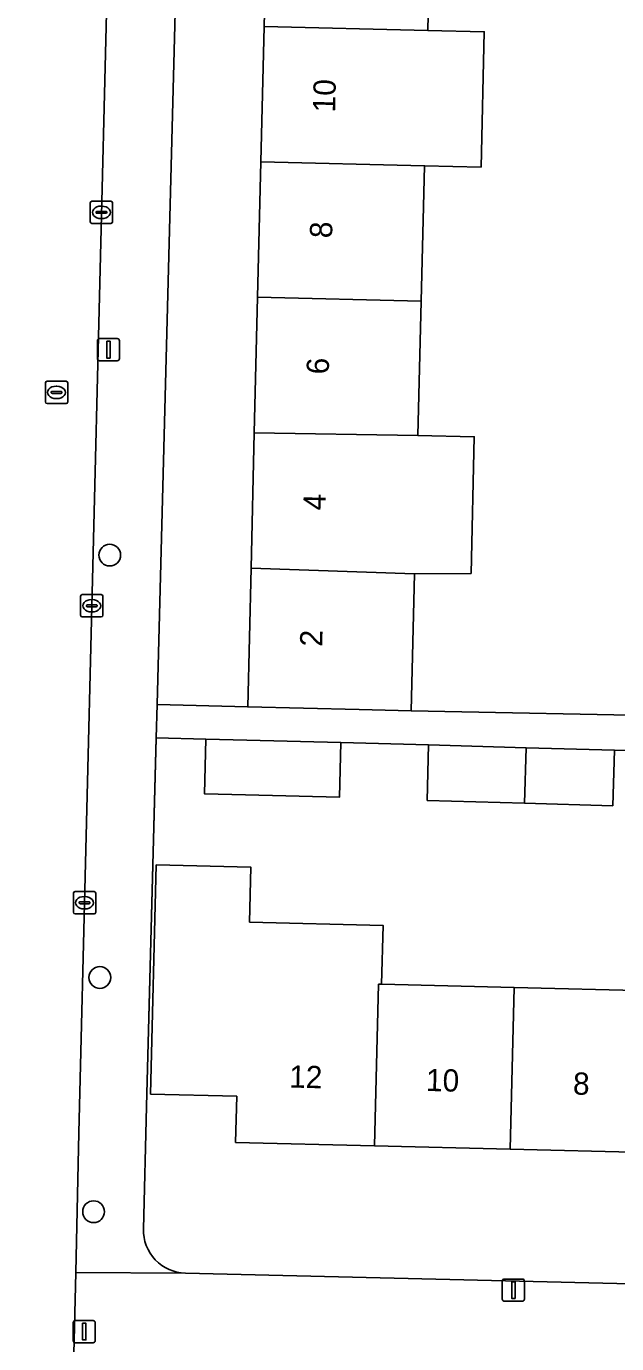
# Model space of a CAD drawing. Extents: x 162026 to 163502, y 387295 to 388169.
# Drawn here: x 162832.9 to 162859.4, y 387939.6 to 387998.8 of the extents above; entities that cross this region are included whole.
import ezdxf

# ---------------------------------------------------------------- set-up
doc = ezdxf.new("R2010")
doc.units = 0
for name, color, linetype in [('IMGEO_Boom', 7, 'Continuous'), ('IMGEO_Erf', 7, 'Continuous'), ('IMGEO_Kolk', 7, 'Continuous'), ('IMGEO_Lichtmast', 7, 'Continuous'), ('IMGEO_Muur', 7, 'Continuous'), ('IMGEO_Pand', 7, 'Continuous'), ('IMGEO_Pand_nummerreeks', 7, 'Continuous'), ('IMGEO_Rijbaan_lokaal_open', 7, 'Continuous'), ('IMGEO_Rioolput', 7, 'Continuous'), ('IMGEO_Voetpad_open', 7, 'Continuous')]:
    doc.layers.add(name, color=color, linetype=linetype)

msp = doc.modelspace()

# ---------------------------------------------------------------- linework, layer by layer
at = {"layer": 'IMGEO_Boom'}
for centre in [(162836.628, 387975.03), (162836.185, 387956.059), (162835.905, 387945.539)]:
    msp.add_circle(centre, 0.489, dxfattribs=at)
at = {"layer": 'IMGEO_Erf'}
for points in [[(162843.711, 388004.858), (162843.858, 388010.94), (162844.005, 388017.022), (162844.152, 388023.105), (162844.303, 388029.333), (162840.413, 388029.401), (162839.58, 388000), (162838.755, 387968.32), (162842.823, 387968.214), (162842.974, 387974.447), (162843.121, 387980.529), (162843.269, 387986.612), (162843.416, 387992.694), (162843.563, 387998.776), (162843.593, 388000)], [(162866.971, 387955.303), (162873.061, 387955.152), (162879.302, 387954.998), (162879.122, 387947.743), (162872.881, 387947.897), (162866.791, 387948.048), (162860.7, 387948.199), (162854.61, 387948.349), (162848.52, 387948.5), (162842.282, 387948.654), (162842.333, 387950.722), (162838.46, 387950.818), (162838.714, 387961.118), (162842.971, 387961.013), (162842.91, 387958.545), (162848.9, 387958.397), (162848.835, 387955.753), (162854.79, 387955.605), (162860.88, 387955.454)]]:
    msp.add_lwpolyline(points, close=True, dxfattribs=at)
for points in [[(162850.946, 388000), (162850.912, 387998.599), (162853.447, 387998.538), (162853.301, 387992.456), (162850.765, 387992.517), (162850.617, 387986.435), (162850.471, 387980.404), (162853.001, 387980.344), (162852.852, 387974.209), (162850.32, 387974.186), (162850.171, 387968.036), (162862.309, 387967.795)], [(162888.694, 387965.539), (162879.715, 387965.79), (162879.655, 387963.331), (162875.447, 387963.434), (162875.505, 387965.8), (162871.624, 387965.909), (162871.555, 387963.45), (162867.344, 387963.568), (162863.132, 387963.686), (162863.201, 387966.145), (162859.291, 387966.266), (162859.219, 387963.772), (162855.258, 387963.886), (162850.886, 387964.012), (162850.947, 387966.507), (162847.006, 387966.613), (162846.947, 387964.164), (162842.728, 387964.266), (162840.883, 387964.311), (162840.942, 387966.76), (162838.716, 387966.821), (162838.286, 387950.259), (162838.142, 387944.759)], [(162840.026, 387942.778), (162886.251, 387941.669), (162886.41, 387941.672), (162886.569, 387941.69), (162886.725, 387941.721), (162886.878, 387941.767), (162887.026, 387941.826), (162887.168, 387941.898), (162887.304, 387941.982), (162887.431, 387942.078), (162887.549, 387942.185), (162887.657, 387942.302), (162887.754, 387942.429), (162887.84, 387942.563), (162887.913, 387942.705), (162887.973, 387942.852), (162888.02, 387943.005), (162888.053, 387943.161), (162888.072, 387943.319), (162888.076, 387943.401), (162888.694, 387965.539)]]:
    msp.add_lwpolyline(points, dxfattribs=at)
msp.add_arc((162840.073, 387944.709), 1.931, 178.50962, 268.61508, dxfattribs=at)
at = {"layer": 'IMGEO_Kolk'}
for p, q in [((162835.755, 387990), (162835.755, 387990.852)), ((162835.83, 387990.926), (162836.682, 387990.926)), ((162836.243, 387990.706), (162836.268, 387990.706)), ((162836.756, 387990.852), (162836.756, 387990)), ((162836.682, 387989.926), (162835.83, 387989.926)), ((162836.014, 387990.42), (162836.014, 387990.432)), ((162836.452, 387990.383), (162836.054, 387990.383)), ((162836.057, 387990.469), (162836.455, 387990.469)), ((162836.266, 387990.146), (162836.241, 387990.146)), ((162836.498, 387990.432), (162836.498, 387990.42)), ((162835.322, 387972.329), (162835.322, 387973.181)), ((162835.397, 387973.255), (162836.249, 387973.255)), ((162835.581, 387972.749), (162835.581, 387972.761)), ((162835.624, 387972.798), (162836.022, 387972.798)), ((162835.81, 387973.035), (162835.835, 387973.035)), ((162836.065, 387972.761), (162836.065, 387972.749)), ((162836.323, 387973.181), (162836.323, 387972.329)), ((162836.249, 387972.255), (162835.397, 387972.255)), ((162836.019, 387972.712), (162835.621, 387972.712)), ((162835.833, 387972.475), (162835.808, 387972.475)), ((162834.996, 387958.99), (162834.996, 387959.842)), ((162835.071, 387959.916), (162835.923, 387959.916)), ((162835.997, 387959.842), (162835.997, 387958.99)), ((162835.255, 387959.41), (162835.255, 387959.422)), ((162835.693, 387959.373), (162835.295, 387959.373)), ((162835.298, 387959.459), (162835.696, 387959.459)), ((162835.507, 387959.136), (162835.482, 387959.136)), ((162835.484, 387959.696), (162835.509, 387959.696)), ((162835.739, 387959.422), (162835.739, 387959.41)), ((162835.923, 387958.916), (162835.071, 387958.916))]:
    msp.add_line(p, q, dxfattribs=at)
for points in [[(162835.755, 387990), (162835.755, 387990.852)], [(162835.83, 387990.926), (162836.682, 387990.926)], [(162836.756, 387990.852), (162836.756, 387990)], [(162836.682, 387989.926), (162835.83, 387989.926)], [(162835.322, 387972.329), (162835.322, 387973.181)], [(162835.397, 387973.255), (162836.249, 387973.255)], [(162836.323, 387973.181), (162836.323, 387972.329)], [(162836.249, 387972.255), (162835.397, 387972.255)], [(162834.996, 387958.99), (162834.996, 387959.842)], [(162835.071, 387959.916), (162835.923, 387959.916)], [(162835.997, 387959.842), (162835.997, 387958.99)], [(162835.923, 387958.916), (162835.071, 387958.916)]]:
    msp.add_lwpolyline(points, dxfattribs=at)
for centre, radius, start, end in [((162835.832, 387990.85), 0.0765, 91.55205, 178.44795), ((162835.832, 387990.85), 0.0765, 91.55205, 178.44795), ((162836.68, 387990.85), 0.0765, 1.55205, 88.44795), ((162836.68, 387990.85), 0.0765, 1.55205, 88.44795), ((162835.832, 387990.002), 0.0765, 181.55205, 268.44795), ((162835.832, 387990.002), 0.0765, 181.55205, 268.44795), ((162836.054, 387990.429), 0.0403, 85.87752, 175.75265), ((162836.051, 387990.419), 0.0366, 178.93798, 274.71019), ((162836.455, 387990.426), 0.043, 264.86636, 352.45326), ((162836.459, 387990.431), 0.0386, 1.73085, 96.63898), ((162836.68, 387990.002), 0.0765, 271.55205, 358.44795), ((162836.68, 387990.002), 0.0765, 271.55205, 358.44795), ((162835.399, 387973.179), 0.0765, 91.55205, 178.44795), ((162835.399, 387973.179), 0.0765, 91.55205, 178.44795), ((162835.621, 387972.758), 0.0403, 85.87752, 175.75265), ((162835.618, 387972.748), 0.0366, 178.93798, 274.71019), ((162836.022, 387972.755), 0.043, 264.86636, 352.45326), ((162836.026, 387972.76), 0.0386, 1.73085, 96.63898), ((162836.247, 387973.179), 0.0765, 1.55205, 88.44795), ((162836.247, 387973.179), 0.0765, 1.55205, 88.44795), ((162835.399, 387972.331), 0.0765, 181.55205, 268.44795), ((162835.399, 387972.331), 0.0765, 181.55205, 268.44795), ((162836.247, 387972.331), 0.0765, 271.55205, 358.44795), ((162836.247, 387972.331), 0.0765, 271.55205, 358.44795), ((162835.073, 387959.84), 0.0765, 91.55205, 178.44795), ((162835.073, 387959.84), 0.0765, 91.55205, 178.44795), ((162835.921, 387959.84), 0.0765, 1.55205, 88.44795), ((162835.921, 387959.84), 0.0765, 1.55205, 88.44795), ((162835.295, 387959.419), 0.0403, 85.87752, 175.75265), ((162835.292, 387959.409), 0.0366, 178.93798, 274.71019), ((162835.696, 387959.416), 0.043, 264.86636, 352.45326), ((162835.7, 387959.421), 0.0386, 1.73085, 96.63898), ((162835.073, 387958.992), 0.0765, 181.55205, 268.44795), ((162835.073, 387958.992), 0.0765, 181.55205, 268.44795), ((162835.921, 387958.992), 0.0765, 271.55205, 358.44795), ((162835.921, 387958.992), 0.0765, 271.55205, 358.44795)]:
    msp.add_arc(centre, radius, start, end, dxfattribs=at)
for centre, major_axis, ratio, start_param, end_param in [((162836.242, 387990.426), (-0.387, 0.002), 0.722429, 4.712389, 7.853982), ((162836.267, 387990.426), (-0.39, 0.002), 0.717154, 1.570796, 4.712389), ((162835.809, 387972.755), (-0.387, 0.002), 0.722429, 4.712389, 7.853982), ((162835.834, 387972.755), (-0.39, 0.002), 0.717154, 1.570796, 4.712389), ((162835.483, 387959.416), (-0.387, 0.002), 0.722429, 4.712389, 7.853982), ((162835.508, 387959.416), (-0.39, 0.002), 0.717154, 1.570796, 4.712389)]:
    msp.add_ellipse(centre, major_axis=major_axis, ratio=ratio, start_param=start_param, end_param=end_param, dxfattribs=at)
at = {"layer": 'IMGEO_Lichtmast'}
for p, q in [((162836.074, 387983.858), (162836.074, 387984.658)), ((162836.074, 387984.658), (162836.074, 387983.858)), ((162836.174, 387984.758), (162836.964, 387984.758)), ((162836.964, 387984.758), (162836.174, 387984.758)), ((162837.064, 387984.658), (162837.064, 387983.858)), ((162837.064, 387983.858), (162837.064, 387984.658)), ((162836.964, 387983.758), (162836.174, 387983.758)), ((162836.174, 387983.758), (162836.964, 387983.758)), ((162854.258, 387941.616), (162854.258, 387942.416)), ((162854.258, 387942.416), (162854.258, 387941.616)), ((162854.358, 387942.516), (162855.148, 387942.516)), ((162855.148, 387942.516), (162854.358, 387942.516)), ((162855.248, 387942.416), (162855.248, 387941.616)), ((162855.248, 387941.616), (162855.248, 387942.416)), ((162855.148, 387941.516), (162854.358, 387941.516)), ((162854.358, 387941.516), (162855.148, 387941.516)), ((162834.987, 387939.752), (162834.987, 387940.552)), ((162834.987, 387940.552), (162834.987, 387939.752)), ((162835.087, 387940.652), (162835.877, 387940.652)), ((162835.877, 387940.652), (162835.087, 387940.652)), ((162835.977, 387940.552), (162835.977, 387939.752)), ((162835.977, 387939.752), (162835.977, 387940.552)), ((162835.877, 387939.652), (162835.087, 387939.652)), ((162835.087, 387939.652), (162835.877, 387939.652))]:
    msp.add_line(p, q, dxfattribs=at)
for points in [[(162836.494, 387984.633), (162836.644, 387984.633), (162836.644, 387983.883), (162836.494, 387983.883), (162836.494, 387984.633)], [(162854.678, 387942.391), (162854.828, 387942.391), (162854.828, 387941.641), (162854.678, 387941.641), (162854.678, 387942.391)], [(162835.407, 387940.527), (162835.557, 387940.527), (162835.557, 387939.777), (162835.407, 387939.777), (162835.407, 387940.527)]]:
    msp.add_lwpolyline(points, dxfattribs=at)
for centre, start, end in [((162836.174, 387984.658), 90, 180), ((162836.174, 387984.658), 90, 180), ((162836.964, 387984.658), 0, 90), ((162836.964, 387984.658), 360, 90), ((162836.174, 387983.858), 180, 270), ((162836.174, 387983.858), 180, 270), ((162836.964, 387983.858), 270, 0), ((162836.964, 387983.858), 270, 0), ((162854.358, 387942.416), 90, 180), ((162854.358, 387942.416), 90, 180), ((162855.148, 387942.416), 0, 90), ((162855.148, 387942.416), 360, 90), ((162854.358, 387941.616), 180, 270), ((162854.358, 387941.616), 180, 270), ((162855.148, 387941.616), 270, 0), ((162855.148, 387941.616), 270, 0), ((162835.087, 387940.552), 90, 180), ((162835.087, 387940.552), 90, 180), ((162835.877, 387940.552), 0, 90), ((162835.877, 387940.552), 360, 90), ((162835.087, 387939.752), 180, 270), ((162835.087, 387939.752), 180, 270), ((162835.877, 387939.752), 270, 0), ((162835.877, 387939.752), 270, 0)]:
    msp.add_arc(centre, 0.1, start, end, dxfattribs=at)
at = {"layer": 'IMGEO_Muur'}
msp.add_lwpolyline([(162838.716, 387966.815), (162838.286, 387950.259)], dxfattribs=at)
at = {"layer": 'IMGEO_Pand'}
for points in [[(162850.912, 387998.599), (162850.946, 388000), (162851.059, 388004.681), (162843.711, 388004.858), (162843.593, 388000), (162843.563, 387998.776)], [(162850.912, 387998.599), (162843.563, 387998.776), (162843.416, 387992.694), (162850.765, 387992.517), (162853.301, 387992.456), (162853.447, 387998.538)], [(162843.416, 387992.694), (162843.269, 387986.612), (162850.617, 387986.435), (162850.765, 387992.517)], [(162850.471, 387980.404), (162850.617, 387986.435), (162843.269, 387986.612), (162843.121, 387980.529)], [(162850.32, 387974.186), (162852.852, 387974.209), (162853.001, 387980.344), (162850.471, 387980.404), (162843.121, 387980.529), (162842.974, 387974.447)], [(162842.974, 387974.447), (162842.823, 387968.214), (162847.822, 387968.093), (162850.171, 387968.036), (162850.32, 387974.186)], [(162847.006, 387966.613), (162842.787, 387966.715), (162840.942, 387966.76), (162840.883, 387964.311), (162842.728, 387964.266), (162846.947, 387964.164)], [(162855.329, 387966.381), (162850.947, 387966.507), (162850.886, 387964.012), (162855.258, 387963.886)], [(162859.291, 387966.266), (162855.329, 387966.381), (162855.258, 387963.886), (162859.219, 387963.772)], [(162848.7, 387955.756), (162848.835, 387955.753), (162848.9, 387958.397), (162842.91, 387958.545), (162842.971, 387961.013), (162838.714, 387961.118), (162838.46, 387950.818), (162842.333, 387950.722), (162842.282, 387948.654), (162848.52, 387948.5)], [(162854.79, 387955.605), (162848.835, 387955.753), (162848.7, 387955.756), (162848.52, 387948.5), (162854.61, 387948.349)], [(162860.88, 387955.454), (162854.79, 387955.605), (162854.61, 387948.349), (162860.7, 387948.199)]]:
    msp.add_lwpolyline(points, close=True, dxfattribs=at)
at = {"layer": 'IMGEO_Rijbaan_lokaal_open'}
msp.add_lwpolyline([(162828.475, 387975.26), (162828.249, 387965.958), (162827.514, 387938.187), (162827.471, 387935.166), (162834.917, 387934.887), (162835.099, 387942.81), (162835.243, 387949.087), (162836.496, 388000)], dxfattribs=at)
at = {"layer": 'IMGEO_Rioolput'}
for p, q in [((162833.814, 387982.838), (162834.666, 387982.838)), ((162833.739, 387981.912), (162833.739, 387982.764)), ((162833.998, 387982.332), (162833.998, 387982.344)), ((162834.436, 387982.295), (162834.038, 387982.295)), ((162834.041, 387982.381), (162834.439, 387982.381)), ((162834.227, 387982.618), (162834.252, 387982.618)), ((162834.482, 387982.344), (162834.482, 387982.332)), ((162834.74, 387982.764), (162834.74, 387981.912)), ((162834.666, 387981.838), (162833.814, 387981.838)), ((162834.25, 387982.058), (162834.225, 387982.058))]:
    msp.add_line(p, q, dxfattribs=at)
for points in [[(162833.814, 387982.838), (162834.666, 387982.838)], [(162833.739, 387981.912), (162833.739, 387982.764)], [(162834.74, 387982.764), (162834.74, 387981.912)], [(162834.666, 387981.838), (162833.814, 387981.838)]]:
    msp.add_lwpolyline(points, dxfattribs=at)
for centre, radius, start, end in [((162833.816, 387982.762), 0.0765, 91.55205, 178.44795), ((162833.816, 387982.762), 0.0765, 91.55205, 178.44795), ((162834.664, 387982.762), 0.0765, 1.55205, 88.44795), ((162834.664, 387982.762), 0.0765, 1.55205, 88.44795), ((162834.038, 387982.341), 0.0403, 85.87752, 175.75265), ((162834.035, 387982.331), 0.0366, 178.93798, 274.71019), ((162834.439, 387982.338), 0.043, 264.86636, 352.45326), ((162834.443, 387982.343), 0.0386, 1.73085, 96.63898), ((162833.816, 387981.914), 0.0765, 181.55205, 268.44795), ((162833.816, 387981.914), 0.0765, 181.55205, 268.44795), ((162834.664, 387981.914), 0.0765, 271.55205, 358.44795), ((162834.664, 387981.914), 0.0765, 271.55205, 358.44795)]:
    msp.add_arc(centre, radius, start, end, dxfattribs=at)
for centre, major_axis, ratio, start_param, end_param in [((162834.226, 387982.338), (-0.387, 0.002), 0.722429, 4.712389, 7.853982), ((162834.251, 387982.338), (-0.39, 0.002), 0.717154, 1.570796, 4.712389)]:
    msp.add_ellipse(centre, major_axis=major_axis, ratio=ratio, start_param=start_param, end_param=end_param, dxfattribs=at)
at = {"layer": 'IMGEO_Voetpad_open'}
for points in [[(162838.142, 387944.759), (162838.286, 387950.259), (162838.716, 387966.821), (162838.755, 387968.32), (162839.58, 388000), (162840.413, 388029.401), (162840.54, 388033.867)], [(162837.145, 388023.756), (162836.496, 388000), (162835.243, 387949.087), (162835.099, 387942.81), (162840.026, 387942.778)], [(162862.309, 387967.795), (162850.171, 387968.036), (162847.822, 387968.093), (162842.823, 387968.214), (162838.755, 387968.32), (162838.716, 387966.821), (162840.942, 387966.76), (162842.787, 387966.715), (162847.006, 387966.613), (162850.947, 387966.507), (162855.329, 387966.381), (162859.291, 387966.266), (162863.201, 387966.145)], [(162888.072, 387943.319), (162888.053, 387943.161), (162888.02, 387943.005), (162887.973, 387942.852), (162887.913, 387942.705), (162887.84, 387942.563), (162887.754, 387942.429), (162887.657, 387942.302), (162887.549, 387942.185), (162887.431, 387942.078), (162887.304, 387941.982), (162887.168, 387941.898), (162887.026, 387941.826), (162886.878, 387941.767), (162886.725, 387941.721), (162886.569, 387941.69), (162886.41, 387941.672), (162886.251, 387941.669), (162840.026, 387942.778), (162835.099, 387942.81), (162834.917, 387934.887), (162835.166, 387932.521), (162839.204, 387932.713)]]:
    msp.add_lwpolyline(points, dxfattribs=at)
msp.add_arc((162840.073, 387944.709), 1.931, 178.50962, 268.61508, dxfattribs=at)

# ---------------------------------------------------------------- texts
at = {"layer": 'IMGEO_Pand_nummerreeks'}
for s, rotation, p in [('10', 88.61938, (162846.749, 387994.908)), ('8', 88.61671, (162846.612, 387989.256)), ('6', 88.61671, (162846.464, 387983.14)), ('4', 88.61671, (162846.317, 387977.028)), ('2', 88.61671, (162846.169, 387970.913)), ('12', 358.58479, (162844.677, 387951.116)), ('10', 358.58479, (162850.823, 387950.963)), ('8', 358.58345, (162857.423, 387950.801))]:
    msp.add_text(s, height=1, rotation=rotation, dxfattribs=at).set_placement(p)

doc.saveas('drawing.dxf')
